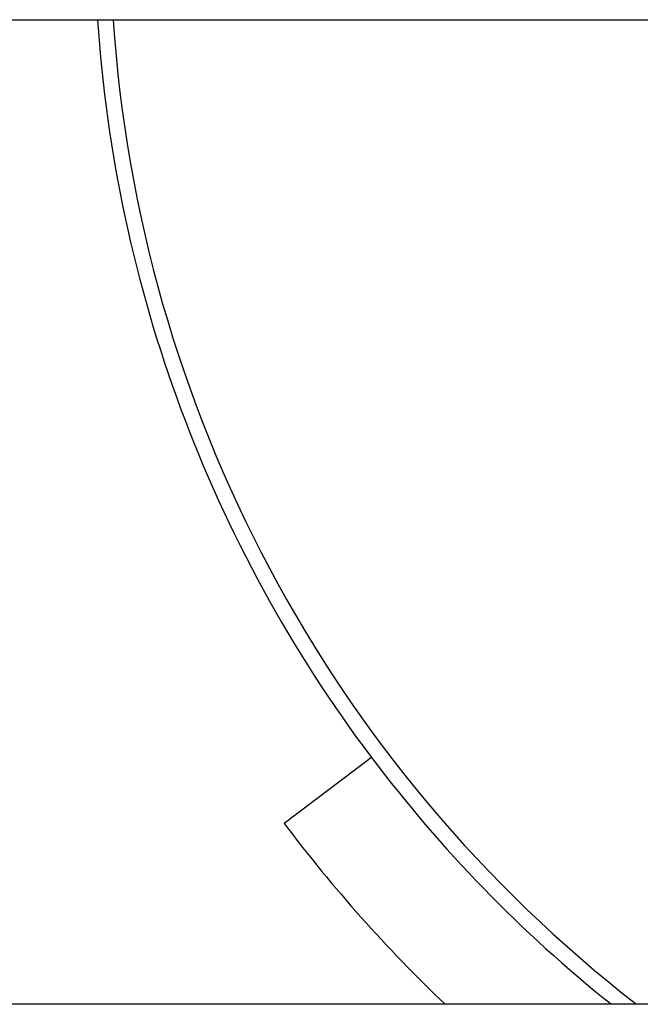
# Model space of a CAD drawing. Header units: inches. Extents: x 24 to 1128, y -69 to 748.
# Tile 550 of 656: x 951 to 961, y 295 to 311. Entities that reach past the tile are written whole.
import ezdxf

# ---------------------------------------------------------------- set-up
doc = ezdxf.new("R2010")
doc.units = ezdxf.units.IN
doc.header["$LTSCALE"] = 32
doc.header["$MEASUREMENT"] = 0
doc.layers.add('Visible (ANSI)', color=7, linetype='Continuous', lineweight=30)

msp = doc.modelspace()

# ---------------------------------------------------------------- linework, layer by layer
at = {"layer": 'Visible (ANSI)'}
for p, q in [((902.45453, 310.60867), (979.45453, 310.60867)), ((956.46455, 298.80624), (955.06694, 297.75306)), ((979.45453, 294.85867), (902.45453, 294.85867))]:
    msp.add_line(p, q, dxfattribs=at)
for radius, start, end in [(22, 183.746427, 217), (22, 183.746427, 217), (21.75, 183.789552, 232.207), (22, 217, 231.375167), (23.75, 217, 226.359499)]:
    msp.add_arc((974.03453, 312.04617), radius, start, end, dxfattribs=at)

doc.saveas('drawing.dxf')
